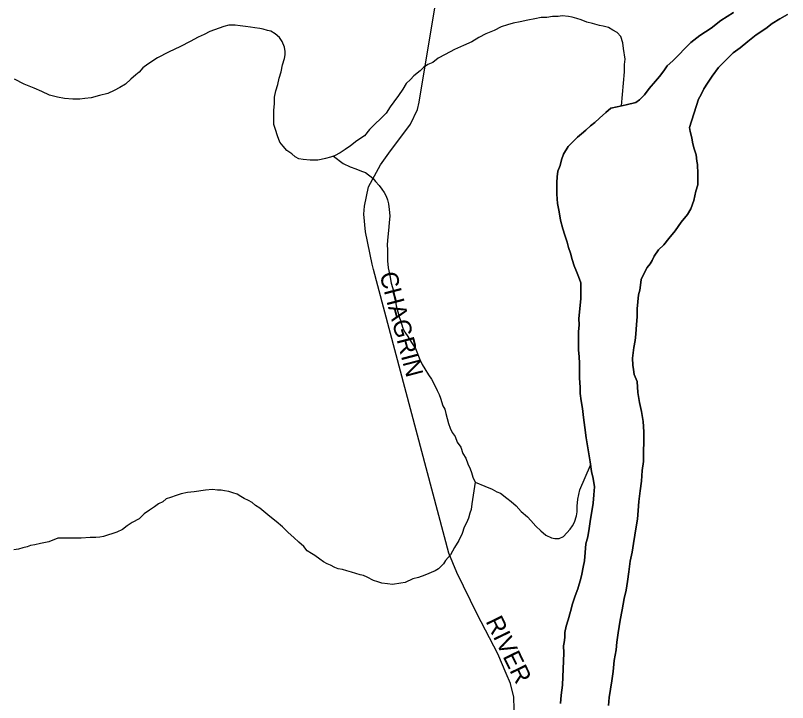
# Model space of a CAD drawing. Extents: x 2010165 to 2382125, y 1060529 to 1407316.
# Drawn here: x 2263915 to 2266123, y 1249843 to 1251809 of the extents above; entities that cross this region are included whole.
import ezdxf

# ---------------------------------------------------------------- set-up
doc = ezdxf.new("R2010")
doc.units = 0
for name, color, linetype in [('GM_X_City_Street', 7, 'Continuous'), ('GM_X_City_Street_Text', 7, 'Continuous'), ('GM_X_Major_River', 7, 'Continuous'), ('GM_X_Minor_River', 7, 'Continuous')]:
    doc.layers.add(name, color=color, linetype=linetype)

msp = doc.modelspace()

# ---------------------------------------------------------------- linework, layer by layer
at = {"layer": 'GM_X_City_Street'}
for points in [[(2265340, 1249859), (2265331, 1249897.5), (2265318.8, 1249926), (2265294.3, 1249983.1), (2265235.9, 1250096.5), (2265177.6, 1250215.3), (2265154.4, 1250270.6), (2264938.8, 1251082.3), (2264934.9, 1251097.1), (2264916.2, 1251190.2), (2264911.8, 1251240.1), (2264913.5, 1251263.3), (2264924.8, 1251319), (2264958.7, 1251381.8), (2264983, 1251414.6), (2265044.8, 1251497.7), (2265064.9, 1251540.2), (2265070, 1251560.7), (2265122, 1251877.8)], [(2265089, 1249110), (2265092, 1249157), (2265132.5, 1249307), (2265159.3, 1249383.4), (2265170.6, 1249415.6), (2265194.1, 1249482.4), (2265208.9, 1249515.7), (2265239.2, 1249583.7), (2265264.7, 1249623.8), (2265315.2, 1249699.7), (2265331.8, 1249737.1), (2265334.9, 1249753.1), (2265338, 1249769.1), (2265342.3, 1249799.6), (2265341.6, 1249827.7), (2265340.8, 1249855.7), (2265340, 1249859)]]:
    msp.add_lwpolyline(points, dxfattribs=at)
at = {"layer": 'GM_X_Major_River'}
for points in [[(2265968.5, 1251816.9), (2265932.6, 1251794.6), (2265904.7, 1251772.3), (2265872.7, 1251752), (2265846.8, 1251731.8), (2265795.1, 1251679.2), (2265779.1, 1251665), (2265769.2, 1251650.9), (2265757.3, 1251634.7), (2265745.4, 1251620.6), (2265727.5, 1251600.3), (2265713.6, 1251582.2), (2265699.7, 1251568), (2265689.7, 1251559.9), (2265661.7, 1251553.7), (2265635.6, 1251547.5), (2265617.6, 1251543.4), (2265603.6, 1251531.2), (2265585.7, 1251515), (2265571.8, 1251502.9)], [(2265571.8, 1251502.9), (2265585.7, 1251515), (2265603.6, 1251531.2), (2265617.6, 1251543.4), (2265635.6, 1251547.5), (2265661.7, 1251553.7), (2265689.7, 1251559.9), (2265699.7, 1251568), (2265713.6, 1251582.2), (2265727.5, 1251600.3), (2265745.4, 1251620.6), (2265757.3, 1251634.7), (2265769.2, 1251650.9), (2265779.1, 1251665), (2265795.1, 1251679.2), (2265846.8, 1251731.8), (2265872.7, 1251752), (2265904.7, 1251772.3), (2265932.6, 1251794.6), (2265968.5, 1251816.9)], [(2265783.6, 1251170.7), (2265801.4, 1251192.9), (2265819.3, 1251217.2), (2265837.2, 1251239.4), (2265847, 1251255.5), (2265854.9, 1251279.7), (2265860.7, 1251305.8), (2265866.5, 1251324), (2265866.4, 1251340), (2265866.2, 1251356.1), (2265866, 1251382.2), (2265863.9, 1251392.3), (2265861.7, 1251410.3), (2265855.5, 1251430.4), (2265851.4, 1251446.4), (2265849.2, 1251458.5), (2265845.1, 1251476.6), (2265843, 1251488.6), (2265868.3, 1251569.1), (2265876.2, 1251583.2), (2265884.1, 1251599.4), (2265894, 1251615.5), (2265907.9, 1251635.7), (2265925.7, 1251659.9), (2265947.6, 1251682.2), (2265967.5, 1251702.4), (2265987.5, 1251716.6), (2266009.4, 1251734.8), (2266033.3, 1251753.1), (2266061.3, 1251771.3), (2266079.2, 1251785.5), (2266101.2, 1251799.7), (2266123.2, 1251811.9)], [(2266123.2, 1251811.9), (2266101.2, 1251799.7), (2266079.2, 1251785.5), (2266061.3, 1251771.3), (2266033.3, 1251753.1), (2266009.4, 1251734.8), (2265987.5, 1251716.6), (2265967.5, 1251702.4), (2265947.6, 1251682.2), (2265925.7, 1251659.9), (2265907.9, 1251635.7), (2265894, 1251615.5), (2265884.1, 1251599.4), (2265876.2, 1251583.2), (2265868.3, 1251569.1), (2265843, 1251488.6), (2265845.1, 1251476.6), (2265849.2, 1251458.5), (2265851.4, 1251446.4), (2265855.5, 1251430.4), (2265861.7, 1251410.3), (2265863.9, 1251392.3), (2265866, 1251382.2), (2265866.2, 1251356.1), (2265866.4, 1251340), (2265866.5, 1251324), (2265860.7, 1251305.8), (2265854.9, 1251279.7), (2265847, 1251255.5), (2265837.2, 1251239.4), (2265819.3, 1251217.2), (2265801.4, 1251192.9), (2265783.6, 1251170.7)], [(2265571.8, 1251502.9), (2265559.8, 1251492.7), (2265545.9, 1251480.6), (2265533.9, 1251470.5), (2265522, 1251460.3), (2265508, 1251446.2), (2265496.1, 1251434.1), (2265482.2, 1251411.9), (2265476.4, 1251395.7), (2265472.5, 1251379.6), (2265466.6, 1251363.5), (2265464.7, 1251347.4), (2265462.9, 1251331.4), (2265463, 1251315.3), (2265463.2, 1251297.2), (2265465.4, 1251271.1), (2265469.7, 1251247), (2265473.9, 1251222.9), (2265480.1, 1251198.8), (2265486.3, 1251180.8), (2265492.5, 1251160.8), (2265496.7, 1251144.7), (2265502.8, 1251128.7), (2265507, 1251110.6), (2265513.2, 1251092.6), (2265519.4, 1251076.5), (2265525.5, 1251062.5), (2265531.7, 1251044.5), (2265532.1, 1250998.3), (2265530.3, 1250980.2), (2265528.4, 1250960.1), (2265526.6, 1250942), (2265526.8, 1250923.9), (2265524.9, 1250903.8), (2265525.1, 1250885.7), (2265525.2, 1250869.6), (2265525.4, 1250851.5), (2265527.6, 1250833.4), (2265527.8, 1250813.4), (2265527.9, 1250801.3), (2265528, 1250789.2), (2265528.1, 1250771.2), (2265530.4, 1250745.1), (2265530.5, 1250727), (2265532.7, 1250706.9), (2265536.9, 1250684.8), (2265539.2, 1250658.7), (2265543.4, 1250630.6), (2265547.7, 1250600.5), (2265552, 1250572.4), (2265558.4, 1250532.2), (2265562.6, 1250504.1), (2265566.8, 1250484.1), (2265571.1, 1250460), (2265569.3, 1250437.9), (2265567.5, 1250413.8), (2265563.7, 1250389.6), (2265559.8, 1250367.5), (2265556.1, 1250341.3), (2265552.3, 1250317.2), (2265546.4, 1250297.1), (2265544.6, 1250272.9), (2265542.8, 1250248.8), (2265539, 1250230.7), (2265535.1, 1250210.6), (2265531.3, 1250194.5), (2265527.4, 1250182.4), (2265523.5, 1250168.3), (2265515.6, 1250148.2), (2265507.8, 1250126), (2265502, 1250103.9), (2265496.2, 1250079.7), (2265490.3, 1250061.6), (2265486.4, 1250043.5), (2265486.6, 1250029.4), (2265484.7, 1250015.3), (2265482.8, 1250005.3), (2265483, 1249985.2), (2265479.8, 1249892.7), (2265476, 1249864.6), (2265474.2, 1249840.4)], [(2265474.2, 1249840.4), (2265476, 1249864.6), (2265479.8, 1249892.7), (2265483, 1249985.2), (2265482.8, 1250005.3), (2265484.7, 1250015.3), (2265486.6, 1250029.4), (2265486.4, 1250043.5), (2265490.3, 1250061.6), (2265496.2, 1250079.7), (2265502, 1250103.9), (2265507.8, 1250126), (2265515.6, 1250148.2), (2265523.5, 1250168.3), (2265527.4, 1250182.4), (2265531.3, 1250194.5), (2265535.1, 1250210.6), (2265539, 1250230.7), (2265542.8, 1250248.8), (2265544.6, 1250272.9), (2265546.4, 1250297.1), (2265552.3, 1250317.2), (2265556.1, 1250341.3), (2265559.8, 1250367.5), (2265563.7, 1250389.6), (2265567.5, 1250413.8), (2265569.3, 1250437.9), (2265571.1, 1250460), (2265566.8, 1250484.1), (2265562.6, 1250504.1), (2265558.4, 1250532.2), (2265552, 1250572.4), (2265547.7, 1250600.5), (2265543.4, 1250630.6), (2265539.2, 1250658.7), (2265536.9, 1250684.8), (2265532.7, 1250706.9), (2265530.5, 1250727), (2265530.4, 1250745.1), (2265528.1, 1250771.2), (2265528, 1250789.2), (2265527.9, 1250801.3), (2265527.8, 1250813.4), (2265527.6, 1250833.4), (2265525.4, 1250851.5), (2265525.2, 1250869.6), (2265525.1, 1250885.7), (2265524.9, 1250903.8), (2265526.8, 1250923.9), (2265526.6, 1250942), (2265528.4, 1250960.1), (2265530.3, 1250980.2), (2265532.1, 1250998.3), (2265531.7, 1251044.5), (2265525.5, 1251062.5), (2265519.4, 1251076.5), (2265513.2, 1251092.6), (2265507, 1251110.6), (2265502.8, 1251128.7), (2265496.7, 1251144.7), (2265492.5, 1251160.8), (2265486.3, 1251180.8), (2265480.1, 1251198.8), (2265473.9, 1251222.9), (2265469.7, 1251247), (2265465.4, 1251271.1), (2265463.2, 1251297.2), (2265463, 1251315.3), (2265462.9, 1251331.4), (2265464.7, 1251347.4), (2265466.6, 1251363.5), (2265472.5, 1251379.6), (2265476.4, 1251395.7), (2265482.2, 1251411.9), (2265496.1, 1251434.1), (2265508, 1251446.2), (2265522, 1251460.3), (2265533.9, 1251470.5), (2265545.9, 1251480.6), (2265559.8, 1251492.7), (2265571.8, 1251502.9)], [(2265610.8, 1249835.3), (2265612.6, 1249857.4), (2265616.4, 1249881.6), (2265620.2, 1249905.7), (2265624, 1249931.9), (2265627.7, 1249964.1), (2265633.5, 1249994.2), (2265635.3, 1250016.3), (2265639, 1250042.5), (2265644.7, 1250078.7), (2265650.5, 1250108.9), (2265656.2, 1250141.1), (2265662, 1250165.2), (2265665.8, 1250189.3), (2265669.6, 1250217.5), (2265673.4, 1250247.7), (2265679.1, 1250273.8), (2265682.9, 1250298), (2265686.7, 1250322.1), (2265690.5, 1250346.2), (2265694.4, 1250368.4), (2265696.2, 1250392.5), (2265697.9, 1250418.6), (2265701.7, 1250448.8), (2265705.4, 1250477), (2265707.2, 1250507.1), (2265711, 1250533.3), (2265712.2, 1250617.7), (2265709.9, 1250647.8), (2265705.7, 1250675.9), (2265699.4, 1250702), (2265695.1, 1250730.1), (2265692.8, 1250762.2), (2265684.6, 1250782.2), (2265682.5, 1250796.3), (2265680.4, 1250808.3), (2265680.2, 1250828.4), (2265684, 1250858.6), (2265687.8, 1250878.7), (2265689.6, 1250896.8), (2265691.4, 1250925), (2265693.2, 1250947.1), (2265693.1, 1250957.1), (2265693, 1250969.2), (2265694.8, 1250989.3), (2265696.7, 1251009.4), (2265700.5, 1251023.5), (2265702.4, 1251037.6), (2265704.3, 1251053.6), (2265710.2, 1251065.7), (2265722.1, 1251087.9), (2265730, 1251098), (2265735.9, 1251108.1), (2265741.8, 1251120.2), (2265753.7, 1251138.4), (2265769.7, 1251152.5), (2265783.6, 1251170.7)], [(2265783.6, 1251170.7), (2265769.7, 1251152.5), (2265753.7, 1251138.4), (2265741.8, 1251120.2), (2265735.9, 1251108.1), (2265730, 1251098), (2265722.1, 1251087.9), (2265710.2, 1251065.7), (2265704.3, 1251053.6), (2265702.4, 1251037.6), (2265700.5, 1251023.5), (2265696.7, 1251009.4), (2265694.8, 1250989.3), (2265693, 1250969.2), (2265693.1, 1250957.1), (2265693.2, 1250947.1), (2265691.4, 1250925), (2265689.6, 1250896.8), (2265687.8, 1250878.7), (2265684, 1250858.6), (2265680.2, 1250828.4), (2265680.4, 1250808.3), (2265682.5, 1250796.3), (2265684.6, 1250782.2), (2265692.8, 1250762.2), (2265695.1, 1250730.1), (2265699.4, 1250702), (2265705.7, 1250675.9), (2265709.9, 1250647.8), (2265712.2, 1250617.7), (2265711, 1250533.3), (2265707.2, 1250507.1), (2265705.4, 1250477), (2265701.7, 1250448.8), (2265697.9, 1250418.6), (2265696.2, 1250392.5), (2265694.4, 1250368.4), (2265690.5, 1250346.2), (2265686.7, 1250322.1), (2265682.9, 1250298), (2265679.1, 1250273.8), (2265673.4, 1250247.7), (2265669.6, 1250217.5), (2265665.8, 1250189.3), (2265662, 1250165.2), (2265656.2, 1250141.1), (2265650.5, 1250108.9), (2265644.7, 1250078.7), (2265639, 1250042.5), (2265635.3, 1250016.3), (2265633.5, 1249994.2), (2265627.7, 1249964.1), (2265624, 1249931.9), (2265620.2, 1249905.7), (2265616.4, 1249881.6), (2265612.6, 1249857.4), (2265610.8, 1249835.3)]]:
    msp.add_lwpolyline(points, dxfattribs=at)
at = {"layer": 'GM_X_Minor_River'}
for points in [[(2265648.4, 1251550.5), (2265656.8, 1251648.1), (2265656.7, 1251658.1), (2265656.6, 1251668.2), (2265658.5, 1251684.3), (2265654.2, 1251714.4), (2265652.1, 1251730.5), (2265645.9, 1251748.5), (2265635.7, 1251760.5), (2265623.6, 1251766.4), (2265611.5, 1251774.4), (2265595.4, 1251778.3), (2265585.4, 1251780.3), (2265565.2, 1251786.1), (2265549.1, 1251790.1), (2265533, 1251796), (2265520.9, 1251799.9), (2265506.8, 1251803.8), (2265496.8, 1251805.8), (2265478.7, 1251807.7), (2265466.7, 1251805.6), (2265450.6, 1251805.5), (2265434.6, 1251803.4), (2265418.5, 1251803.3), (2265400.5, 1251799.1), (2265380.4, 1251795), (2265358.4, 1251790.8), (2265338.3, 1251786.7), (2265322.3, 1251782.5), (2265304.3, 1251776.4), (2265284.3, 1251766.2), (2265260.3, 1251756), (2265240.3, 1251745.8), (2265220.4, 1251733.6), (2265196.4, 1251723.4), (2265170.4, 1251711.2), (2265144.4, 1251697), (2265124.4, 1251686.8), (2265108.4, 1251674.6), (2265094.4, 1251668.5), (2265082.5, 1251660.4), (2265072.5, 1251650.3), (2265054.6, 1251636.1), (2265044.6, 1251626), (2265032.7, 1251613.8), (2265022.8, 1251597.7), (2265010.9, 1251579.5), (2264997, 1251561.4), (2264987.1, 1251547.2), (2264975.2, 1251529.1), (2264927.5, 1251482.5), (2264913.6, 1251464.4), (2264891.6, 1251450.1), (2264873.7, 1251436), (2264857.7, 1251425.8), (2264843.7, 1251415.7), (2264827.7, 1251407.5), (2264815.7, 1251403.4), (2264801.7, 1251399.3), (2264789.7, 1251397.2), (2264779.7, 1251395.2), (2264757.6, 1251395), (2264737.5, 1251396.9), (2264725.4, 1251398.8), (2264715.3, 1251404.8), (2264705.2, 1251412.8), (2264691.1, 1251422.7), (2264680.9, 1251434.7), (2264670.8, 1251446.7), (2264664.6, 1251464.7), (2264658.4, 1251482.8), (2264654.3, 1251496.8), (2264654.1, 1251512.9), (2264653.9, 1251537), (2264655.7, 1251557.1), (2264655.6, 1251575.2), (2264659.4, 1251593.3), (2264665.3, 1251611.4), (2264669.1, 1251629.5), (2264675, 1251647.6), (2264678.8, 1251667.8), (2264684.7, 1251685.9), (2264686.6, 1251695.9), (2264686.5, 1251706), (2264684.4, 1251718), (2264678.2, 1251734.1), (2264670.1, 1251746.1), (2264658, 1251756), (2264645.9, 1251764), (2264635.8, 1251765.9), (2264623.7, 1251769.9), (2264613.7, 1251771.8), (2264599.6, 1251773.7)], [(2264599.6, 1251773.7), (2264587.5, 1251775.7), (2264573.4, 1251777.6), (2264557.4, 1251779.5), (2264543.3, 1251781.4), (2264525.2, 1251781.3), (2264511.2, 1251777.2), (2264471.2, 1251762.8), (2264455.2, 1251754.7), (2264437.2, 1251746.6), (2264415.2, 1251734.3), (2264387.2, 1251720.1), (2264353.3, 1251703.8), (2264321.3, 1251687.5), (2264293.3, 1251669.2), (2264279.4, 1251659.1), (2264269.4, 1251647), (2264259.5, 1251638.9), (2264245.5, 1251626.7), (2264229.6, 1251612.6), (2264213.6, 1251602.4), (2264197.6, 1251594.2), (2264179.6, 1251586.1), (2264155.6, 1251579.9), (2264131.6, 1251573.7), (2264113.5, 1251571.6), (2264099.5, 1251569.5), (2264079.4, 1251569.4), (2264055.3, 1251571.2), (2264035.2, 1251575.1), (2264013, 1251581), (2263990.9, 1251590.9), (2263968.7, 1251600.8), (2263940.5, 1251612.6), (2263912.2, 1251626.5)], [(2264825, 1251406.6), (2264852, 1251385.6), (2264872.2, 1251375.7), (2264888.3, 1251369.8), (2264904.4, 1251363.8), (2264916.5, 1251359.9), (2264936.7, 1251343.9), (2264944.8, 1251334), (2264955, 1251322), (2264963.1, 1251312), (2264969.2, 1251302), (2264975.3, 1251292), (2264979.4, 1251281.9), (2264981.6, 1251269.9), (2264983.7, 1251253.8), (2264985.9, 1251235.8), (2264984.1, 1251215.7), (2264982.2, 1251193.5), (2264980.4, 1251175.4), (2264978.6, 1251153.3), (2264978.7, 1251137.3), (2264978.9, 1251123.2), (2264979, 1251107.1), (2264981.2, 1251087), (2264985.4, 1251065), (2264989.6, 1251042.9), (2264995.8, 1251020.8), (2265000, 1251002.8), (2265002.1, 1250990.7), (2265004.3, 1250978.7), (2265008.4, 1250960.6), (2265012.6, 1250946.6), (2265016.7, 1250936.6), (2265018.8, 1250926.5), (2265022.9, 1250914.5), (2265029, 1250902.5), (2265037.2, 1250890.5), (2265043.3, 1250880.5), (2265049.4, 1250870.5), (2265059.6, 1250856.5), (2265071.9, 1250824.4), (2265078, 1250810.4), (2265086.2, 1250798.4), (2265096.4, 1250780.4), (2265104.5, 1250768.4), (2265116.8, 1250746.3), (2265120.9, 1250736.3), (2265127, 1250724.3), (2265131.1, 1250714.3), (2265137.3, 1250692.2), (2265143.4, 1250682.2), (2265145.5, 1250670.2), (2265149.7, 1250656.1), (2265153.8, 1250642.1), (2265158, 1250628.1), (2265164.1, 1250616.1), (2265172.2, 1250604.1), (2265178.4, 1250588), (2265188.6, 1250574), (2265194.8, 1250556), (2265202.9, 1250542), (2265209.1, 1250525.9), (2265215.2, 1250511.9), (2265219.3, 1250501.9), (2265223.5, 1250487.8), (2265229.6, 1250473.8), (2265257.8, 1250461.9), (2265278, 1250454), (2265292.1, 1250446.1), (2265302.2, 1250442.1), (2265320.4, 1250428.2), (2265332.5, 1250418.2), (2265346.7, 1250406.3), (2265360.9, 1250390.3), (2265379.1, 1250374.3), (2265389.2, 1250364.3), (2265403.4, 1250348.4), (2265417.6, 1250334.4), (2265431.7, 1250322.4), (2265447.9, 1250314.5), (2265457.9, 1250312.6), (2265470, 1250312.6), (2265482, 1250318.7), (2265491.9, 1250328.9), (2265501.9, 1250339), (2265507.8, 1250349.1), (2265513.7, 1250359.1), (2265519.6, 1250377.3), (2265521.5, 1250389.3), (2265521.4, 1250405.4)], [(2265521.4, 1250405.4), (2265523.2, 1250425.5), (2265529, 1250451.7), (2265559.9, 1250522.5)], [(2265229.6, 1250473.8), (2265220.1, 1250411.5), (2265218.3, 1250395.4), (2265214.3, 1250385.3), (2265210.5, 1250371.2), (2265204.6, 1250357.1), (2265198.7, 1250345), (2265192.8, 1250326.9), (2265182.9, 1250306.7), (2265171.1, 1250286.6), (2265159.2, 1250266.4), (2265145.3, 1250250.2), (2265139.4, 1250240.1), (2265125.4, 1250226), (2265115.4, 1250219.9), (2265085.4, 1250207.6), (2265067.4, 1250201.5), (2265051.4, 1250197.3), (2265029.4, 1250187.1), (2265017.4, 1250185.1), (2264993.3, 1250180.9), (2264979.2, 1250182.8), (2264963.2, 1250184.7), (2264951.1, 1250188.6), (2264939, 1250192.6), (2264920.8, 1250202.5), (2264910.8, 1250206.5), (2264900.7, 1250208.4), (2264876.5, 1250216.3), (2264862.5, 1250220.2), (2264850.4, 1250224.1), (2264838.3, 1250226.1), (2264828.2, 1250230), (2264816.1, 1250236), (2264806.1, 1250239.9), (2264796, 1250245.9), (2264785.9, 1250253.9), (2264771.7, 1250263.8), (2264761.6, 1250269.8), (2264749.5, 1250277.7), (2264739.4, 1250289.7), (2264725.2, 1250301.7), (2264711, 1250315.7), (2264694.8, 1250329.6), (2264678.6, 1250345.6), (2264660.4, 1250361.5), (2264642.2, 1250375.5), (2264613.9, 1250399.4), (2264601.8, 1250407.4), (2264591.7, 1250415.3), (2264581.6, 1250421.3), (2264569.5, 1250427.2), (2264559.4, 1250433.2), (2264549.3, 1250439.2), (2264537.2, 1250443.1), (2264525.1, 1250447.1), (2264513.1, 1250449), (2264503, 1250450.9), (2264493, 1250450.9), (2264478.9, 1250452.8), (2264458.8, 1250450.6), (2264426.7, 1250446.4), (2264406.7, 1250444.3), (2264388.7, 1250440.1), (2264374.6, 1250436), (2264358.6, 1250429.9), (2264346.6, 1250425.8), (2264336.7, 1250417.7), (2264324.7, 1250411.6), (2264312.7, 1250403.4), (2264298.7, 1250393.3), (2264282.8, 1250383.2), (2264268.8, 1250369), (2264248.8, 1250358.8), (2264234.9, 1250348.7), (2264220.9, 1250338.5), (2264204.9, 1250330.4), (2264166.9, 1250318.1), (2264156.9, 1250316), (2264144.8, 1250315.9), (2264128.8, 1250315.8), (2264102.7, 1250313.6), (2264074.6, 1250313.5), (2264058.5, 1250313.3), (2264046.5, 1250313.3), (2264036.4, 1250313.2), (2264010.4, 1250303), (2263986.4, 1250298.8), (2263970.3, 1250294.7), (2263958.3, 1250292.6), (2263948.3, 1250288.5), (2263936.3, 1250286.4), (2263924.3, 1250282.3), (2263910.2, 1250280.2)]]:
    msp.add_lwpolyline(points, dxfattribs=at)

# ---------------------------------------------------------------- texts
at = {"layer": 'GM_X_City_Street_Text'}
for s, rotation, p in [('CHAGRIN', 284.6995, (2264955.9, 1251068.7)), ('RIVER', 295.9761, (2265258.9, 1250076))]:
    msp.add_text(s, height=50, rotation=rotation, dxfattribs=at).set_placement(p)

doc.saveas('drawing.dxf')
